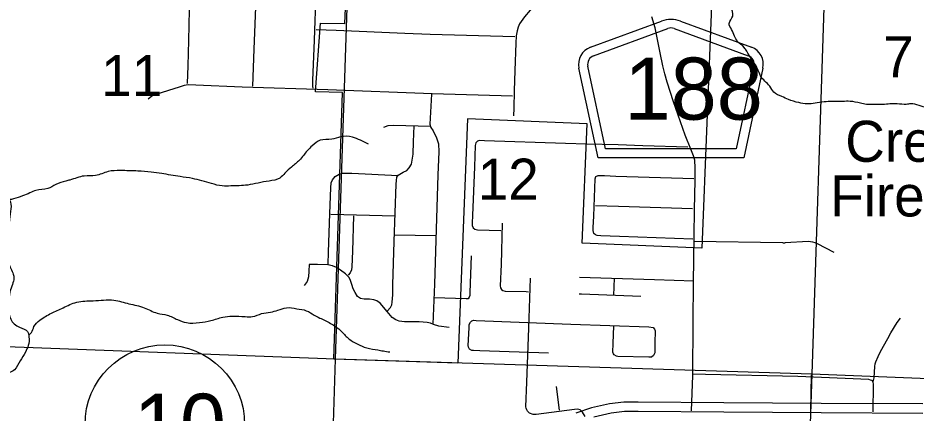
# Model space of a CAD drawing. Extents: x 1219626 to 1426462, y 456797 to 752399.
# Drawn here: x 1302432 to 1312278, y 647953 to 652284 of the extents above; entities that cross this region are included whole.
import ezdxf

# ---------------------------------------------------------------- set-up
doc = ezdxf.new("R2010")
doc.units = 0
for name, color, linetype in [('Cities Incorporated Area', 7, 'Continuous'), ('City Streets', 7, 'Continuous'), ('County Routes Highway Center Lines', 7, 'Continuous'), ('Culture Text', 7, 'Continuous'), ('Lakes and Ponds', 7, 'Continuous'), ('Local Roads Improved', 7, 'Continuous'), ('Local Roads Paved', 7, 'Continuous'), ('Narrow River Creek and Branch and Slough', 7, 'Continuous'), ('Planning Number US Highways', 7, 'Continuous'), ('Roadshields County Roads', 7, 'Continuous'), ('Section Lines', 7, 'Continuous'), ('Section Numbers', 7, 'Continuous'), ('US Route Divided Highway Outline and Fill', 7, 'Continuous'), ('US Routes Highway Center Lines', 7, 'Continuous')]:
    doc.layers.add(name, color=color, linetype=linetype)

msp = doc.modelspace()

# ---------------------------------------------------------------- linework, layer by layer
at = {"layer": 'Cities Incorporated Area'}
for p, q in [((1310087.9, 653683.7), (1309930, 649762.2)), ((1306016.2, 652223.6), (1306021.7, 652393.2)), ((1305693.8, 651475.2), (1305749.3, 652227.5)), ((1305749.3, 652227.5), (1306016.2, 652223.6)), ((1305991.4, 651465.4), (1305693.8, 651475.2)), ((1305896, 648542.3), (1305991.4, 651465.4)), ((1307362, 651178), (1307254.4, 648499.6)), ((1308672.4, 651125.2), (1307362, 651178)), ((1308619.6, 649815), (1308672.4, 651125.2)), ((1309930, 649762.2), (1308619.6, 649815)), ((1307254.4, 648499.6), (1305896, 648542.3))]:
    msp.add_line(p, q, dxfattribs=at)
at = {"layer": 'City Streets'}
for points in [[(1309777.5, 650867.5), (1309283.6, 650883.9), (1309010.9, 650895), (1308665.9, 650901.8)], [(1309830.8, 649858.3), (1309026.4, 649889.3), (1308822.5, 649895.3), (1308782.1, 649900.5), (1308762.3, 649907.4), (1308745.1, 649920.3), (1308741.6, 649934.9), (1308737.3, 649955.5), (1308738.2, 649987.4), (1308745.1, 650113), (1308759.7, 650520.8), (1308769.2, 650544.9), (1308791.5, 650558.6), (1308862.1, 650557.8), (1308988.6, 650550), (1309841.2, 650523.4)], [(1309826.5, 650191.3), (1309014.4, 650218), (1308763.1, 650225.7)]]:
    msp.add_lwpolyline(points, dxfattribs=at)
at = {"layer": 'County Routes Highway Center Lines'}
msp.add_lwpolyline([(1309817, 647976.7), (1309829.5, 648365.7), (1309836.3, 648957.5), (1309840.2, 649380.6), (1309845, 649897.2), (1309850.4, 650179.6), (1309858.1, 650505.1), (1309856.2, 650639.9), (1309852.8, 650724.3), (1309838.2, 650773.8), (1309808.7, 650845.1), (1309748, 650999.4), (1309620.9, 651365.7), (1309550.1, 651580.1), (1309523.4, 651671.3), (1309501.6, 651760.6), (1309472.5, 651903.2), (1309419.1, 652176.8), (1309383.2, 652295.2)], dxfattribs=at)
at = {"layer": 'Lakes and Ponds'}
msp.add_spline([(1301694.3, 652291.3), (1301590, 652195), (1301509.7, 652154.8), (1301389.4, 652162.9), (1301301.1, 652203), (1301188.8, 652267.3), (1301108.5, 652251.2), (1301092.5, 652162.9), (1301132.6, 652066.5), (1301188.8, 651888.5), (1301269, 651727.9), (1301341.2, 651479), (1301373.3, 651310.4), (1301384.8, 651137.1), (1301389.4, 650997.2), (1301373.3, 650900.9), (1301329.5, 650749.9), (1301345.8, 650694.5), (1301495.4, 650658.8), (1301573.9, 650756.4), (1301686.3, 650788.5), (1301878.9, 650724.3), (1301967.1, 650619.9), (1301967.1, 650523.5), (1301975.2, 650443.2), (1301959.1, 650363), (1301951.1, 650322.8), (1302031.3, 650298.7), (1302119.6, 650346.9), (1302175.8, 650363), (1302215.9, 650346.9), (1302272.1, 650322.8), (1302324.7, 650299.6), (1302344.3, 650106), (1302312.2, 649977.6), (1302223.9, 649921.4), (1302181.6, 649903.3), (1302188.1, 649812.2), (1302328.3, 649736.7), (1302331.2, 649603.9), (1302380, 649473.8), (1302386.5, 649431.5), (1302370.3, 649363.1), (1302344.2, 649281.8), (1302336.3, 649230.9), (1302328.3, 649094.4), (1302352.3, 648982), (1302448.6, 648893.6), (1302536.9, 648845.5), (1302552.9, 648789.3), (1302544.9, 648692.9), (1302512.8, 648620.6), (1302456.7, 648524.3), (1302392.5, 648427.9), (1302264.1, 648371.7), (1302079.5, 648307.5), (1301919, 648211.2), (1301703.5, 648063), (1301679.2, 647965.4), (1301645, 647831.9), (1301609.2, 647763.6), (1301485.7, 647526.5), (1301381.3, 647382), (1301285, 647261.6), (1301220.9, 647149.1), (1301156.7, 647068.9), (1301036.3, 646964.5), (1300972.1, 646852.1), (1301020.2, 646699.5), (1301162, 646515.7), (1301228.9, 646346.2), (1301269.4, 646281.4), (1301315.7, 646268.6), (1301390.3, 646247.3), (1301421.5, 646105.4), (1301325.2, 645993), (1301252.9, 645936.8), (1301228.9, 645816.3), (1301244.9, 645720), (1301285, 645631.7), (1301293.1, 645559.4), (1301258.9, 645461.7), (1301252.9, 645358.7), (1301258.9, 645294.7), (1301216.3, 645220), (1301120.3, 645152.5), (1301003.1, 645116.9), (1300923.9, 645125.8), (1300843.7, 645190.1), (1300747.4, 645166), (1300619, 645101.7)], degree=3, dxfattribs=at)
at = {"layer": 'Local Roads Improved'}
for p, q in [((1305860.5, 650134.8), (1306567.1, 650114.3)), ((1306560.1, 649906.9), (1307014.8, 649897.6)), ((1310817.7, 649819.4), (1309841.6, 649834.1)), ((1311095.3, 649831.8), (1310842.8, 649819.8)), ((1311380.3, 649712.8), (1311198.1, 649808.9)), ((1308968.4, 649431.9), (1308962.6, 649241.8))]:
    msp.add_line(p, q, dxfattribs=at)
for points in [[(1305503.7, 653390.8), (1305442.8, 653058.2), (1305445.7, 653018.6), (1305458.2, 652980.9), (1305495, 652931.6), (1305631.3, 652767.2), (1305665.2, 652727.5), (1305694.2, 652686), (1305700, 652653.1), (1305698, 652569), (1305677.7, 652041), (1305660.3, 651600.1), (1305660.3, 651532.5), (1305663.2, 651515.1)], [(1308302.9, 652681.6), (1308108.5, 652443.3), (1307985.2, 652294.9), (1307949, 652244.1), (1307932.1, 652218.5), (1307914.6, 652181.7), (1307903.5, 652141.6), (1307895.3, 652087.9), (1307891.9, 652007.2), (1307880.3, 651707.9), (1307872.1, 651486.5), (1307868.7, 651295.1), (1307865.3, 651210)], [(1304290.2, 651566.3), (1304297, 651759.7), (1304304.7, 652037.2), (1304314.4, 652371.7), (1304321.2, 652518.7)], [(1305007.7, 651535.4), (1305023.1, 651943.4), (1305042.5, 652497.4)], [(1305700.9, 652158), (1305919.5, 652152.2), (1306673.6, 652118.4), (1306951.1, 652107.8), (1307879.4, 652082.6)], [(1307854.2, 651426.1), (1306973.4, 651453.2), (1305827.6, 651495.7), (1304889.7, 651526.7), (1304382.1, 651548.9), (1304297, 651551.8), (1304252.5, 651543.1), (1304198.4, 651526.7), (1303952.8, 651448.3), (1303900.6, 651428), (1303860, 651392.3)], [(1306965.6, 651447.9), (1306949.2, 651118.1), (1306957.9, 651082.4), (1306985, 651045.6), (1307019.8, 650970.2), (1307043, 650903.5), (1307045.9, 650817.4), (1307035.3, 650564.1), (1307016.9, 649968.5), (1306999.5, 649364.2), (1306981.6, 648926.4)], [(1306441.6, 651086.2), (1306489, 651103.6), (1306549.9, 651108.5), (1306954.2, 651097.6)], [(1306478.7, 649068.3), (1306516, 649110.9), (1306530.5, 649139.9), (1306536.3, 649169.8), (1306542.1, 649249.1), (1306543.1, 649357.4), (1306557.6, 649834.1), (1306578.9, 650461.6), (1306582.7, 650502.2), (1306587.6, 650538), (1306602.1, 650561.2), (1306654.3, 650594.1), (1306694.9, 650610.5), (1306720, 650639.5), (1306745.2, 650681.1), (1306757.8, 650745.9), (1306766.5, 650792.3), (1306770.3, 650925.7), (1306776.4, 651102.4)], [(1305834.4, 649586.6), (1305838.2, 649717.1), (1305851.8, 650139.6), (1305860.5, 650422.9), (1305867.2, 650475.2), (1305880.8, 650510), (1305909.8, 650546.7), (1305955.2, 650572.8), (1305989.1, 650583.4), (1306091.6, 650581.5), (1306600.5, 650558.7)], [(1306109, 650113.5), (1306101.2, 649725.8), (1306093.5, 649554.7), (1306088.7, 649524.7), (1306073.2, 649489.9), (1306053.8, 649465.7)], [(1307401.7, 649675.5), (1307387.2, 649276.2), (1307385.3, 649240.4), (1307380.4, 649222), (1307366.9, 649206.6), (1307344.7, 649204.6), (1306993.4, 649214.8)], [(1307158, 648891.4), (1307046.9, 648906.8), (1306986.9, 648924.2), (1306954, 648937.8), (1306918.3, 648945.5), (1306832.2, 648951.3), (1306763.6, 648954.2), (1306713.3, 648954.2), (1306670.7, 648953.3), (1306612.7, 648961), (1306575, 648973.6), (1306535.4, 648999.7), (1306480.3, 649066.4), (1306403.9, 649159.2), (1306367.1, 649182.4), (1306335.2, 649193), (1306285.9, 649201.7), (1306228.9, 649201.7), (1306187.3, 649208.5), (1306156.3, 649229.8), (1306129.3, 649273.3), (1306107, 649314.9), (1306092.5, 649361.3), (1306078, 649405.8), (1306061.6, 649438.6), (1306023.9, 649479.2), (1305969.7, 649517.9), (1305924.3, 649549.8), (1305878.8, 649566.3), (1305830.5, 649576.9), (1305716.4, 649581.7), (1305624.5, 649581.7), (1305622.6, 649509.2), (1305616.8, 649447.3), (1305601.3, 649395.1), (1305570.4, 649350.6)], [(1309262, 649229.8), (1308609.4, 649255.9), (1308586.2, 649256.9)]]:
    msp.add_lwpolyline(points, dxfattribs=at)
for centre, radius, start, end in [((1310823.8, 650219.3), 400, 269.13357, 272.72439), ((1311104.8, 649632), 200, 62.19964, 92.72439)]:
    msp.add_arc(centre, radius, start, end, dxfattribs=at)
at = {"layer": 'Local Roads Paved'}
for p, q in [((1311128.9, 648372.5), (1311120.5, 647973.1)), ((1308331.4, 648244.5), (1308366.2, 647983.5))]:
    msp.add_line(p, q, dxfattribs=at)
for points in [[(1308665.9, 650901.8), (1308436.2, 650906.2), (1307545.8, 650938.1), (1307492.4, 650939.8), (1307469.2, 650932), (1307451.1, 650914.8), (1307445.1, 650887.3), (1307438.2, 650653.3), (1307416.7, 650117.3), (1307411.5, 650037.3), (1307413.3, 650007.2), (1307421.9, 649983.1), (1307442.5, 649967.6), (1307469.2, 649960.7), (1307727.3, 649953)], [(1307741.9, 650034.7), (1307729, 649579.6), (1307719.5, 649349), (1307721.3, 649324.9), (1307732.5, 649306), (1307748.8, 649294.8), (1307772, 649290.5), (1308003.5, 649283.6), (1308031, 649281.9)], [(1308649.5, 647916.7), (1308622.4, 647964.1), (1308597.3, 647988.3), (1308567.3, 647995.1), (1308532.5, 647993.1), (1308111.9, 647938), (1308079, 647938), (1308039.4, 647952.5), (1308020, 647972.8), (1308009.4, 647987.3), (1308003.6, 648005.7), (1308001.7, 648020.2), (1308012.3, 648292.9), (1308032.6, 648881.7), (1308052.9, 649429.9)], [(1308589.5, 649443.5), (1309411.4, 649418.3), (1309840.4, 649401.8)], [(1311808.7, 648294), (1311818.5, 648340.2), (1311824.8, 648461.6), (1311829.6, 648490.6), (1311836.9, 648514.8), (1311863.9, 648574.2), (1311890.1, 648628.9), (1311967.4, 648769.5), (1312003.2, 648830.5), (1312071.8, 648947), (1312106.2, 648994.3)], [(1308247.3, 648609), (1307496.9, 648635.1), (1307427.3, 648637.1), (1307407, 648638), (1307383.8, 648651.6), (1307370.3, 648673.8), (1307368.3, 648694.1), (1307378, 648888.5), (1307380, 648925.2), (1307392.5, 648948.4), (1307409, 648962), (1307431.2, 648969.7), (1307454.4, 648968.7), (1308494.8, 648928.1), (1309350.5, 648898.1), (1309395, 648889.4), (1309409.5, 648874), (1309417.2, 648853.7), (1309413.3, 648724.1), (1309415.3, 648614.8), (1309398.8, 648582), (1309379.5, 648565.5), (1309349.5, 648565.5), (1309009.2, 648574.2), (1308992.7, 648578.1), (1308969.5, 648592.6), (1308962.8, 648603.2), (1308955, 648620.6), (1308958.9, 648713.5), (1308965.7, 648909.7)], [(1311808.8, 647967), (1311813.7, 648264.8), (1311808.8, 648293.8), (1311797.2, 648309.3), (1311778.9, 648314.1), (1311760.5, 648320.9), (1310982.1, 648351.8), (1309969.8, 648377), (1309835.4, 648378.9)]]:
    msp.add_lwpolyline(points, dxfattribs=at)
at = {"layer": 'Narrow River Creek and Branch and Slough'}
for points in [[(1310468.1, 651840.4), (1310421.7, 651919.9), (1310395.2, 651959.7), (1310322.3, 652026.1), (1310289.2, 652085.7), (1310256, 652158.7), (1310229.5, 652225), (1310269.3, 652304.6), (1310249.4, 652410.7), (1310242.8, 652457.1), (1310209.6, 652510.2), (1310183.1, 652543.3), (1310123.5, 652569.9), (1310050.6, 652603), (1309990.9, 652642.8), (1309924.6, 652729), (1309871.6, 652855), (1309838.4, 652921.4), (1309811.9, 652974.4), (1309785.4, 653014.2), (1309772.2, 653034.1), (1309619.7, 653173.4), (1309526.9, 653259.6), (1309407.6, 653325.9), (1309314.8, 653365.7), (1309195.5, 653412.1), (1309088.8, 653425.4), (1309009.3, 653425.4), (1308929.7, 653405.5), (1308843.5, 653385.6), (1308730.9, 653359.1), (1308618.6, 653343), (1308575.4, 653382.2), (1308509.7, 653424.6), (1308467.3, 653431.7), (1308386.2, 653485.1), (1308306.7, 653538.1), (1308234.5, 653569.4), (1308148, 653587), (1308043.9, 653580), (1307948.7, 653558), (1307895.7, 653498.3), (1307849.3, 653425.4), (1307822.8, 653345.8), (1307776.4, 653306), (1307723.4, 653279.5), (1307670.4, 653279.5), (1307570.9, 653292.7), (1307531.2, 653339.2), (1307445, 653385.6), (1307372.1, 653405.5), (1307279.3, 653425.4), (1307193.1, 653425.4), (1307093.7, 653418.7), (1307007.5, 653418.7), (1306941.3, 653418.7), (1306861.7, 653465.2), (1306762.3, 653498.3), (1306682.8, 653505), (1306603.2, 653518.2), (1306550.2, 653531.5), (1306470.7, 653544.7), (1306424.3, 653571.3), (1306358, 653597.8), (1306311.6, 653617.7), (1306232, 653624.3), (1306172.4, 653631), (1306092.8, 653677.4), (1305993.4, 653710.5), (1305900.6, 653730.4), (1305821.1, 653750.3), (1305761.4, 653750.3), (1305681.9, 653763.6), (1305589.1, 653790.1), (1305522.8, 653823.3), (1305449.9, 653843.2), (1305277.6, 653816.6), (1305158.3, 653783.5), (1305025.7, 653750.3), (1304959.4, 653730.4), (1304906.4, 653710.5), (1304873.3, 653670.7), (1304807, 653624.3), (1304714.2, 653631), (1304594.9, 653670.7), (1304455.7, 653684), (1304290, 653670.7), (1304157.4, 653664.1), (1304044.7, 653644.2), (1303978.5, 653624.3), (1303849.2, 653465.2)], [(1318760.7, 652059), (1318694.4, 652019.2), (1318621.5, 651986.1), (1318528.7, 651966.2), (1318449.1, 651966.2), (1318396.1, 651946.3), (1318270.2, 651952.9), (1318197.3, 651952.9), (1318117.7, 651986.1), (1318024.9, 652019.2), (1317859.2, 652025.8), (1317773.1, 652012.6), (1317627.2, 651952.9), (1317514.6, 651893.2), (1317388.6, 651833.5), (1317256.1, 651773.8), (1317103.6, 651734), (1316931.3, 651707.5), (1316792.1, 651707.5), (1316666.2, 651700.9), (1316487.2, 651694.3), (1316401, 651700.9), (1316308.2, 651707.5), (1316195.6, 651760.6), (1316116, 651813.6), (1316043.1, 651879.9), (1315963.6, 651952.9), (1315837.6, 652019.2), (1315731.6, 652059), (1315632.2, 652065.6), (1315506.2, 652092.2), (1315433.3, 652098.8), (1315386.9, 652105.4), (1315261, 652158.5), (1315181.4, 652185), (1315088.6, 652191.6), (1315002.5, 652191.6), (1314942.8, 652191.6), (1314876.5, 652171.7), (1314816.9, 652138.6), (1314777.1, 652105.4), (1314703.5, 652046), (1314610.7, 651966.4), (1314537.8, 651906.7), (1314458.3, 651820.5), (1314392, 651707.7), (1314332.4, 651634.8), (1314279.3, 651568.5), (1314219.7, 651515.4), (1314153.4, 651475.6), (1314054, 651442.5), (1313994.3, 651422.6), (1313921.4, 651389.4), (1313861.8, 651362.9), (1313795.5, 651343), (1313689.4, 651316.5), (1313616.5, 651316.5), (1313556.9, 651316.5), (1313484, 651329.7), (1313430.9, 651349.6), (1313344.8, 651336.3), (1313271.9, 651303.2), (1313192.3, 651283.3), (1313053.1, 651283.3), (1312788, 651283.3), (1312688.6, 651276.7), (1312589.1, 651289.9), (1312456.6, 651303.2), (1312403.6, 651303.2), (1312310.8, 651323.1), (1312218, 651343), (1312171.6, 651336.3), (1312072.1, 651343), (1311913.1, 651336.3), (1311840.2, 651336.3), (1311734.1, 651336.3), (1311667.8, 651349.6), (1311555.2, 651369.5), (1311475.6, 651369.5), (1311362.9, 651369.5), (1311270.1, 651362.9), (1311170.7, 651349.6), (1311084.5, 651343), (1310991.8, 651356.2), (1310879.1, 651389.4), (1310806.2, 651422.6), (1310720, 651469), (1310673.6, 651535.3), (1310574.2, 651648), (1310541, 651727.6), (1310468.1, 651840.4)], [(1306274.6, 650899.9), (1306187.4, 650943.5), (1306100.2, 650976.2), (1305969.5, 650981.7), (1305871.4, 650954.4), (1305746, 650943.5), (1305658.9, 650883.6), (1305604.4, 650829), (1305517.2, 650725.5), (1305430, 650649.1), (1305359.2, 650583.7), (1305304.7, 650529.2), (1305184.8, 650496.5), (1305064.9, 650474.7), (1304950.5, 650452.9), (1304765.2, 650442), (1304672.6, 650442), (1304552.7, 650469.2), (1304345.7, 650523.7), (1304209.4, 650545.5), (1304007.8, 650578.3), (1303893.4, 650594.6), (1303746.3, 650605.5), (1303555.6, 650611), (1303419.3, 650600.1), (1303283.1, 650556.4), (1303157.8, 650551), (1302999.8, 650507.4), (1302956.2, 650496.5), (1302847.2, 650458.3), (1302760, 650414.7), (1302629.2, 650392.9), (1302563.9, 650365.6), (1302482.1, 650332.9), (1302384, 650300.2), (1302336.3, 650290.6)], [(1302551.7, 648807.2), (1302580.2, 648835.3), (1302607.5, 648900.7), (1302672.8, 648971.6), (1302798.2, 649047.9), (1302928.9, 649107.9), (1303076.1, 649167.9), (1303255.9, 649184.2), (1303484.7, 649189.7), (1303648.2, 649151.5), (1303817.1, 649107.9), (1303958.8, 649047.9), (1304067.8, 649026.1), (1304182.2, 648977.1), (1304280.3, 648944.3), (1304422, 648944.3), (1304547.3, 648966.2), (1304678.1, 649004.3), (1304781.6, 649015.2), (1304923.3, 649009.8), (1305005, 649009.8), (1305103.1, 649042.5), (1305201.2, 649058.8), (1305282.9, 649080.6), (1305375.5, 649107.9), (1305489.9, 649097), (1305593.5, 649075.2), (1305680.7, 649026.1), (1305800.5, 648966.2), (1305915, 648900.7), (1305980.4, 648846.2), (1306062.1, 648764.4), (1306143.8, 648715.4), (1306258.3, 648666.3), (1306378.1, 648644.5), (1306438.1, 648633.6), (1306508.9, 648622.7)]]:
    msp.add_spline(points, degree=3, dxfattribs=at)
at = {"layer": 'Planning Number US Highways'}
msp.add_circle((1304042.3, 647824.8), 875, dxfattribs=at)
at = {"layer": 'Roadshields County Roads'}
for p, q in [((1308708.6, 651963), (1309488, 652249.3)), ((1309694.9, 652249.3), (1310472.9, 651963.5)), ((1308743.1, 651869.1), (1309557, 652168.1)), ((1309625.9, 652168.1), (1310438.4, 651869.6)), ((1308792.6, 650751.2), (1308582, 651733.3)), ((1308873.4, 650851.2), (1308679.8, 651754.3)), ((1310501.7, 651754.8), (1310308, 650851.2)), ((1310599.5, 651733.8), (1310388.9, 650751.2)), ((1310308, 650851.2), (1308873.4, 650851.2)), ((1310388.9, 650751.2), (1308792.6, 650751.2))]:
    msp.add_line(p, q, dxfattribs=at)
for centre, radius, start, end in [((1309591.5, 651967.7), 300, 69.82698, 110.17301), ((1309591.5, 652074.3), 100, 69.82699, 110.17298), ((1308777.6, 651775.3), 200, 110.17298, 192.09989), ((1310404, 651775.8), 200, 347.90009, 69.82701), ((1308777.6, 651775.3), 100, 110.17298, 192.09989), ((1310404, 651775.8), 100, 347.90009, 69.82699)]:
    msp.add_arc(centre, radius, start, end, dxfattribs=at)
at = {"layer": 'Section Lines'}
for p, q in [((1306082.6, 653799.5), (1305911, 648541.8)), ((1311308.6, 653637.2), (1311135.4, 648377.5)), ((1305911, 648541.8), (1300677.6, 648739)), ((1305911, 648541.8), (1305729, 643244.8)), ((1311135.4, 648377.5), (1305911, 648541.8)), ((1311135.4, 648377.5), (1310963.8, 643078.2)), ((1316361.5, 648170.9), (1311135.4, 648377.5))]:
    msp.add_line(p, q, dxfattribs=at)
at = {"layer": 'US Route Divided Highway Outline and Fill'}
msp.add_lwpolyline([(1312351.7, 648052.8), (1311238.9, 648058.7), (1310171.7, 648066.4), (1309232.2, 648072.2), (1309075.5, 648072.2), (1308919.2, 648053.5), (1308719.5, 648009.5), (1308547.9, 647950.2)], dxfattribs=at)
at = {"layer": 'US Routes Highway Center Lines'}
msp.add_lwpolyline([(1308746.7, 647913.1), (1308935.9, 647954.8), (1309081.5, 647972.2), (1309231.8, 647972.2), (1310171, 647966.4), (1311238.3, 647958.7), (1312351.2, 647952.8)], dxfattribs=at)

# ---------------------------------------------------------------- texts
at = {"layer": 'Culture Text'}
for s, p in [('Crestview', (1311502, 650707.1)), ('Fire Control', (1311337, 650108))]:
    msp.add_text(s, height=450, rotation=359.99983, dxfattribs=at).set_placement(p)
at = {"layer": 'Planning Number US Highways'}
msp.add_text('10', height=680, dxfattribs=at).set_placement((1303701, 647484.8))
at = {"layer": 'Roadshields County Roads'}
msp.add_text('188', height=680, dxfattribs=at).set_placement((1309081.5, 651169.5))
at = {"layer": 'Section Numbers'}
for s, p in [('7', (1311917.3, 651633.7)), ('11', (1303343.9, 651427)), ('12', (1307472.2, 650292))]:
    msp.add_text(s, height=450, rotation=359.99983, dxfattribs=at).set_placement(p)

doc.saveas('drawing.dxf')
